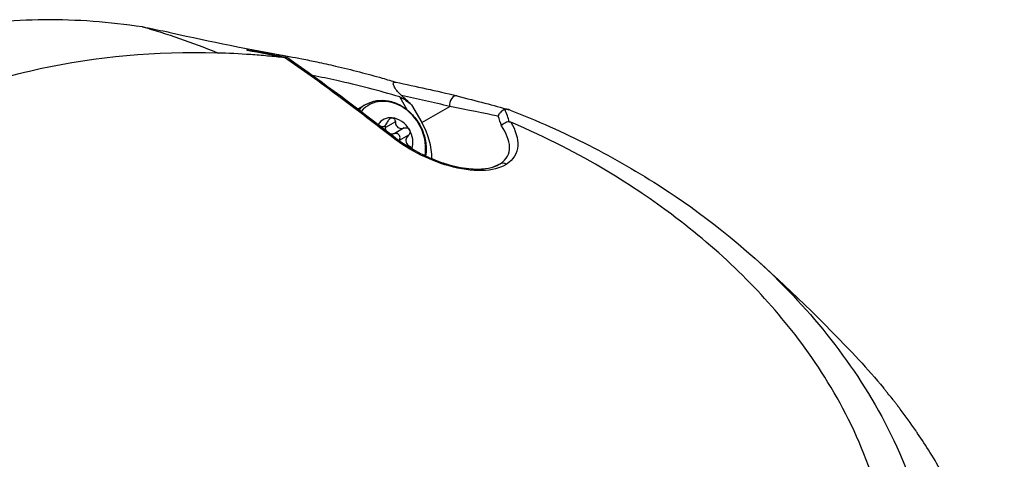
# Model space of a CAD drawing. Header units: millimetres. Extents: x 0 to 4378, y 0 to 2376.
# Tile 260 of 299: x 2809 to 2872, y 1249 to 1277. Entities that reach past the tile are written whole.
import ezdxf

# ---------------------------------------------------------------- set-up
doc = ezdxf.new("R2010")
doc.units = ezdxf.units.MM
doc.header["$LTSCALE"] = 0.2
doc.layers.add('01_Object Line', color=4, linetype='Continuous')

# ---------------------------------------------------------------- blocks, each defined once
blk = doc.blocks.new('A$Ce83b9b79')
for p, q in [((203.825, 255.228), (203.825, 255.228)), ((190.99, 254.14), (190.99, 254.14)), ((214.035, 251.416), (213.562, 252.235)), ((211.391, 251.756), (210.894, 251.469)), ((214.315, 251.742), (214.978, 250.593)), ((214.978, 250.593), (216.764, 251.624)), ((212.31, 250.395), (212.303, 250.391)), ((212.579, 250.373), (212.434, 250.289)), ((213.284, 250.642), (212.649, 250.276)), ((213.844, 250.253), (213.209, 249.887)), ((214.117, 249.782), (213.533, 249.444)), ((213.453, 249.387), (213.453, 249.387)), ((214.025, 249.016), (214.024, 249.016)), ((214.173, 249.102), (214.109, 249.064)), ((220.583, 248.989), (220.584, 248.988)), ((215.204, 248.387), (215.204, 248.387)), ((220.334, 248.266), (220.333, 248.267)), ((219.445, 247.731), (219.991, 247.964)), ((218.977, 247.531), (218.977, 247.532)), ((244.504, 233.638), (244.523, 233.615))]:
    blk.add_line(p, q)
for centre, major_axis, ratio, start_param, end_param in [((170.083, 88.173), (-19.826, -169.974), 0.512724, 3.001627, 3.058255), ((206.197, 254.27), (-0.195, -0.467), 0.691181, 2.991622, 3.365376), ((212.91, 249.399), (-1.335, 2.312), 0.816497, 3.905347, 6.567261), ((146.972, 82.359), (-126.321, 218.802), 0.6329, 5.176179, 5.179867), ((217.099, 251.818), (0.122, 0.485), 0.659601, 6.283183, 8.423702), ((212.791, 249.331), (-1.4, 2.425), 0.816497, 0, 0.238805), ((215.929, 250.945), (-4.389, 2.401), 0.725279, 3.712578, 3.909738), ((213.196, 249.565), (-0.7, 1.212), 0.816497, 5.759587, 6.657805), ((213.196, 249.565), (0.7, -1.212), 0.816497, 1.570796, 2.617994), ((215.564, 250.646), (-4.377, 1.953), 0.701962, 3.635277, 3.807526), ((213.196, 249.565), (0.7, -1.212), 0.816497, 0.631153, 1.570796), ((212.136, 248.952), (2.01, -3.481), 0.816497, 0.956814, 1.570784), ((212.823, 249.35), (0.309, 0.393), 0.521969, 0, 0.645904), ((213.196, 249.565), (0.7, -1.212), 0.816497, 0.562401, 0.562627), ((212.91, 249.399), (1.335, -2.312), 0.816497, 0.730826, 0.731012), ((211.996, 248.872), (-1.86, 3.222), 0.816497, 4.133754, 4.133892), ((212.136, 248.952), (2.01, -3.481), 0.816497, 0.935343, 0.935448), ((220.223, 247.522), (-0.266, 0.423), 0.806793, 5.258041, 6.186648)]:
    blk.add_ellipse(centre, major_axis=major_axis, ratio=ratio, start_param=start_param, end_param=end_param)
for points, knots in [([(197.095, 256.711), (196.038, 256.873), (194.986, 256.992), (193.94, 257.067), (192.894, 257.143), (191.855, 257.176), (190.823, 257.166), (189.792, 257.156), (188.768, 257.103), (187.754, 257.008), (187.248, 256.96), (186.743, 256.902), (186.241, 256.833), (185.99, 256.798), (185.739, 256.761), (185.49, 256.721), (185.365, 256.701), (185.24, 256.681), (185.115, 256.66), (184.994, 256.639), (184.872, 256.617), (184.751, 256.595), (184.748, 256.595), (184.745, 256.594), (184.742, 256.594), (184.494, 256.548), (184.246, 256.501), (183.999, 256.45), (183.752, 256.4), (183.506, 256.347), (183.261, 256.291), (182.771, 256.18), (182.284, 256.058), (181.801, 255.927), (181.318, 255.795), (180.838, 255.653), (180.363, 255.501), (179.891, 255.351), (179.423, 255.19), (178.96, 255.02), (178.956, 255.019), (178.952, 255.017), (178.948, 255.016), (178.481, 254.844), (178.018, 254.663), (177.56, 254.471), (177.101, 254.28), (176.647, 254.079), (176.198, 253.869), (175.749, 253.658), (175.305, 253.439), (174.866, 253.209), (174.646, 253.095), (174.427, 252.977), (174.21, 252.858), (173.998, 252.742), (173.787, 252.623), (173.577, 252.502)], [0, 0, 0, 0, 0.1250875, 0.1250875, 0.1250875, 0.2501809, 0.2501809, 0.2501809, 0.3752711, 0.3752711, 0.3752711, 0.4378122, 0.4378122, 0.4378122, 0.4690812, 0.4690812, 0.4690812, 0.4847153, 0.4847153, 0.4847153, 0.5, 0.5, 0.5, 0.5003491, 0.5003491, 0.5003491, 0.5316176, 0.5316176, 0.5316176, 0.5628881, 0.5628881, 0.5628881, 0.6254328, 0.6254328, 0.6254328, 0.6879786, 0.6879786, 0.6879786, 0.75, 0.75, 0.75, 0.7505211, 0.7505211, 0.7505211, 0.813063, 0.813063, 0.813063, 0.8756081, 0.8756081, 0.8756081, 0.9381533, 0.9381533, 0.9381533, 0.9694249, 0.9694249, 0.9694249, 1, 1, 1, 1]), ([(197.095, 256.711), (197.219, 256.691), (197.345, 256.669), (197.599, 256.624), (197.727, 256.599), (198.113, 256.524), (198.373, 256.469), (198.744, 256.388), (198.856, 256.363), (198.967, 256.338)], [0.00000002, 0.00000002, 0.00000002, 0.00000002, 0.0078125, 0.0078125, 0.015625, 0.015625, 0.03125, 0.03125, 0.0380198, 0.0380198, 0.0380198, 0.0380198]), ([(180.735, 250.419), (182.172, 251.253), (183.742, 251.957), (187.038, 253.157), (188.764, 253.656), (194.129, 254.828), (197.955, 255.174), (201.874, 255.066)], [0, 0, 0, 0, 0.25, 0.25, 0.5, 0.5, 1, 1, 1, 1]), ([(206.316, 254.755), (205.915, 254.828), (205.513, 254.902), (205.112, 254.978), (204.662, 255.064), (204.212, 255.151), (203.761, 255.241)], [0.0000002, 0.0000002, 0.0000002, 0.0000002, 0.471793, 0.471793, 0.471793, 1, 1, 1, 1]), ([(203.761, 255.241), (204.081, 255.203), (204.398, 255.162), (205.024, 255.073), (205.338, 255.024), (206.21, 254.881), (206.765, 254.779), (207.628, 254.609), (207.948, 254.543), (208.664, 254.39), (209.06, 254.302), (209.958, 254.095), (210.471, 253.971), (211.478, 253.71), (211.963, 253.578), (212.445, 253.439)], [0.000007, 0.000007, 0.000007, 0.000007, 0.111331, 0.111331, 0.223129, 0.223129, 0.421622, 0.421622, 0.538365, 0.538365, 0.683579, 0.683579, 0.871704, 0.871704, 1.046373, 1.046373, 1.046373, 1.046373]), ([(201.874, 255.066), (202.592, 255.046), (203.309, 255.012), (204.39, 254.937), (204.748, 254.908), (205.471, 254.843), (205.834, 254.807), (206.196, 254.767)], [-0.4477477, -0.4477477, -0.4477477, -0.4477477, -0.2234263, -0.2234263, -0.1115148, -0.1115148, -0.000024, -0.000024, -0.000024, -0.000024]), ([(212.947, 249.761), (212.723, 249.936), (212.5, 250.111), (212.276, 250.285), (211.382, 250.98), (210.486, 251.66), (209.59, 252.324), (208.459, 253.162), (207.327, 253.975), (206.196, 254.767)], [0, 0, 0, 0, 0.099522, 0.099522, 0.099522, 0.497704, 0.497704, 0.497704, 1, 1, 1, 1]), ([(206.196, 254.767), (206.201, 254.766), (206.207, 254.766), (206.218, 254.764), (206.224, 254.764), (206.242, 254.762), (206.253, 254.761), (206.283, 254.758), (206.3, 254.756), (206.316, 254.755)], [0.00001213, 0.00001213, 0.00001213, 0.00001213, 0.00167312, 0.00167312, 0.00359215, 0.00359215, 0.00716781, 0.00716781, 0.01363305, 0.01363305, 0.01363305, 0.01363305]), ([(213.562, 252.235), (212.227, 252.64), (210.882, 252.984), (209.041, 253.395), (208.521, 253.504), (207.992, 253.608)], [-0.9566585, -0.9566585, -0.9566585, -0.9566585, -0.4664076, -0.4664076, -0.2837442, -0.2837442, -0.2837442, -0.2837442]), ([(212.445, 253.439), (212.597, 253.395), (212.749, 253.35), (213.044, 253.262), (213.188, 253.219), (213.332, 253.174)], [0.0000669, 0.0000669, 0.0000669, 0.0000669, 0.0530551, 0.0530551, 0.103707, 0.103707, 0.103707, 0.103707]), ([(213.669, 252.33), (213.581, 252.411), (213.499, 252.495), (213.348, 252.672), (213.278, 252.769), (213.183, 252.94), (213.157, 253.01), (213.149, 253.101), (213.155, 253.13), (213.183, 253.165), (213.201, 253.176), (213.242, 253.185), (213.262, 253.186), (213.294, 253.182), (213.303, 253.18), (213.312, 253.178)], [0.0000048, 0.0000048, 0.0000048, 0.0000048, 0.0382492, 0.0382492, 0.081572, 0.081572, 0.1201525, 0.1201525, 0.1464774, 0.1464774, 0.1655024, 0.1655024, 0.1792434, 0.1792434, 0.1846489, 0.1846489, 0.1846489, 0.1846489]), ([(211.391, 251.756), (211.603, 251.878), (211.838, 251.96), (212.331, 252.037), (212.589, 252.031), (213.108, 251.931), (213.367, 251.835), (213.861, 251.562), (214.095, 251.384), (214.511, 250.963), (214.693, 250.72), (214.987, 250.194), (215.098, 249.912), (215.237, 249.335), (215.265, 249.041), (215.244, 248.658), (215.234, 248.561), (215.218, 248.465)], [1.570796, 1.570796, 1.570796, 1.570796, 1.876319, 1.876319, 2.186407, 2.186407, 2.505465, 2.505465, 2.831039, 2.831039, 3.159316, 3.159316, 3.488172, 3.488172, 3.816287, 3.816287, 3.92902, 3.92902, 3.92902, 3.92902]), ([(213.562, 252.235), (213.567, 252.233), (213.573, 252.231), (213.586, 252.227), (213.593, 252.224), (213.619, 252.214), (213.638, 252.206), (213.744, 252.157), (213.851, 252.095), (214.086, 251.935), (214.211, 251.837), (214.315, 251.742)], [-0.1005182, -0.1005182, -0.1005182, -0.1005182, -0.097917, -0.097917, -0.0945527, -0.0945527, -0.0857927, -0.0857927, -0.0451725, -0.0451725, -0.000001, -0.000001, -0.000001, -0.000001]), ([(220.295, 251.431), (220.247, 251.417), (220.197, 251.395), (220.151, 251.366), (220.104, 251.338), (220.06, 251.303), (220.021, 251.264), (219.98, 251.223), (219.943, 251.177), (219.913, 251.129), (219.889, 251.092), (219.87, 251.053), (219.855, 251.013), (219.854, 251.012), (219.853, 251.01), (219.853, 251.009)], [0.0000062, 0.0000062, 0.0000062, 0.0000062, 0.2569256, 0.2569256, 0.2569256, 0.5130304, 0.5130304, 0.5130304, 0.7818262, 0.7818262, 0.7818262, 0.9916088, 0.9916088, 0.9916088, 1, 1, 1, 1]), ([(220.626, 251.397), (220.572, 251.418), (220.516, 251.434), (220.431, 251.444), (220.403, 251.445), (220.347, 251.442), (220.321, 251.438), (220.295, 251.431)], [-0.03456122, -0.03456122, -0.03456122, -0.03456122, -0.01736204, -0.01736204, -0.0086484, -0.0086484, -0.00000795, -0.00000795, -0.00000795, -0.00000795]), ([(220.626, 251.397), (222.35, 250.73), (224.035, 249.975), (227.297, 248.311), (228.873, 247.401), (232.616, 244.97), (235.568, 242.815), (241.425, 236.737), (244.135, 232.977), (246.262, 227.697), (246.595, 226.716), (247.417, 223.761), (247.716, 221.79), (247.808, 218.863), (247.776, 217.871), (247.501, 215.077), (247.106, 213.316), (245.571, 209.063), (244.18, 206.687), (241.907, 204.005), (241.427, 203.485), (240.178, 202.237), (239.357, 201.505), (238.055, 200.492), (237.607, 200.165), (236.912, 199.693), (236.675, 199.538), (236.315, 199.311), (236.194, 199.236), (236.01, 199.125), (235.949, 199.088), (235.856, 199.033), (235.826, 199.014), (235.764, 198.978), (235.734, 198.96), (235.701, 198.941)], [0.000001, 0.000001, 0.000001, 0.000001, 0.555466, 0.555466, 1.111184, 1.111184, 1.936787, 1.936787, 2.777332, 2.777332, 2.967666, 2.967666, 3.350044, 3.350044, 3.548478, 3.548478, 3.916434, 3.916434, 4.465429, 4.465429, 4.602251, 4.602251, 4.804339, 4.804339, 4.905093, 4.905093, 4.955375, 4.955375, 4.980576, 4.980576, 4.993199, 4.993199, 4.999517, 4.999517, 5.005778, 5.005778, 5.005778, 5.005778]), ([(212.814, 250.686), (212.829, 250.728), (212.851, 250.767), (212.903, 250.832), (212.936, 250.86), (213.009, 250.896), (213.048, 250.904), (213.085, 250.9)], [0.0149274, 0.0149274, 0.0149274, 0.0149274, 0.02761278, 0.02761278, 0.0403288, 0.0403288, 0.05304483, 0.05304483, 0.05304483, 0.05304483]), ([(213.085, 250.9), (213.121, 250.897), (213.158, 250.882), (213.218, 250.834), (213.243, 250.8), (213.274, 250.728), (213.283, 250.686), (213.284, 250.642)], [0.05304483, 0.05304483, 0.05304483, 0.05304483, 0.06576086, 0.06576086, 0.07847688, 0.07847688, 0.09116226, 0.09116226, 0.09116226, 0.09116226]), ([(212.31, 250.395), (212.332, 250.376), (212.355, 250.362), (212.407, 250.341), (212.44, 250.335), (212.509, 250.341), (212.545, 250.353), (212.612, 250.392), (212.647, 250.421), (212.711, 250.491), (212.74, 250.533), (212.782, 250.608), (212.799, 250.646), (212.814, 250.686)], [0.02243715, 0.02243715, 0.02243715, 0.02243715, 0.0342669, 0.0342669, 0.04847234, 0.04847234, 0.06267778, 0.06267778, 0.07688322, 0.07688322, 0.09108866, 0.09108866, 0.10291841, 0.10291841, 0.10291841, 0.10291841]), ([(212.649, 250.276), (212.648, 250.319), (212.639, 250.362), (212.623, 250.399), (212.622, 250.4), (212.622, 250.402)], [0.09120661, 0.09120661, 0.09120661, 0.09120661, 0.10389199, 0.10389199, 0.10437625, 0.10437625, 0.10437625, 0.10437625]), ([(212.683, 250.095), (212.674, 250.116), (212.668, 250.137), (212.654, 250.195), (212.649, 250.235), (212.649, 250.276)], [0.27858663, 0.27858663, 0.27858663, 0.27858663, 0.28527033, 0.28527033, 0.29710008, 0.29710008, 0.29710008, 0.29710008]), ([(213.284, 250.642), (213.284, 250.601), (213.289, 250.561), (213.308, 250.481), (213.326, 250.435), (213.377, 250.354), (213.411, 250.318), (213.486, 250.267), (213.531, 250.247), (213.628, 250.225), (213.679, 250.224), (213.764, 250.232), (213.804, 250.24), (213.844, 250.253)], [0.02243715, 0.02243715, 0.02243715, 0.02243715, 0.0342669, 0.0342669, 0.04847234, 0.04847234, 0.06267778, 0.06267778, 0.07688322, 0.07688322, 0.09108866, 0.09108866, 0.10291841, 0.10291841, 0.10291841, 0.10291841]), ([(213.844, 250.253), (213.886, 250.267), (213.931, 250.272), (214.014, 250.265), (214.058, 250.252), (214.133, 250.206), (214.165, 250.173), (214.186, 250.136)], [0.0149274, 0.0149274, 0.0149274, 0.0149274, 0.02761278, 0.02761278, 0.0403288, 0.0403288, 0.05304483, 0.05304483, 0.05304483, 0.05304483]), ([(214.186, 250.136), (214.207, 250.099), (214.22, 250.056), (214.222, 249.968), (214.212, 249.923), (214.176, 249.847), (214.15, 249.811), (214.117, 249.782)], [0.05304483, 0.05304483, 0.05304483, 0.05304483, 0.06576086, 0.06576086, 0.07847688, 0.07847688, 0.09116226, 0.09116226, 0.09116226, 0.09116226]), ([(220.563, 250.646), (220.509, 250.642), (220.454, 250.631), (220.401, 250.614), (220.347, 250.597), (220.295, 250.573), (220.248, 250.545), (220.201, 250.516), (220.157, 250.482), (220.121, 250.445), (220.103, 250.427), (220.086, 250.408), (220.072, 250.388), (220.071, 250.386), (220.069, 250.384), (220.068, 250.383)], [0.0000007, 0.0000007, 0.0000007, 0.0000007, 0.2809597, 0.2809597, 0.2809597, 0.5617198, 0.5617198, 0.5617198, 0.8454933, 0.8454933, 0.8454933, 0.9872594, 0.9872594, 0.9872594, 1, 1, 1, 1]), ([(220.563, 250.646), (220.582, 250.647), (220.601, 250.646), (220.64, 250.638), (220.66, 250.631), (220.678, 250.623)], [0.00000096, 0.00000096, 0.00000096, 0.00000096, 0.0060179, 0.0060179, 0.01200744, 0.01200744, 0.01200744, 0.01200744]), ([(233.496, 200.813), (233.521, 200.827), (233.54, 200.838), (233.583, 200.863), (233.604, 200.876), (233.669, 200.914), (233.712, 200.94), (233.842, 201.017), (233.927, 201.069), (234.188, 201.23), (234.36, 201.339), (234.903, 201.695), (235.264, 201.946), (236.622, 202.949), (237.559, 203.763), (239.649, 205.857), (240.733, 207.206), (242.885, 210.585), (243.807, 212.685), (245.383, 218.75), (245.203, 222.501), (243.341, 230.234), (241.186, 234.015), (236.685, 239.842), (234.022, 242.43), (228.729, 246.392), (225.357, 248.621), (220.678, 250.623)], [-10.238968, -10.238968, -10.238968, -10.238968, -10.229409, -10.229409, -10.219627, -10.219627, -10.20003, -10.20003, -10.160596, -10.160596, -10.079869, -10.079869, -9.903708, -9.903708, -9.401129, -9.401129, -8.670357, -8.670357, -7.67587, -7.67587, -5.931978, -5.931978, -3.651549, -3.651549, -1.532316, -1.532316, -0.000034, -0.000034, -0.000034, -0.000034]), ([(220.377, 247.925), (219.997, 247.687), (219.457, 247.542), (218.818, 247.524), (218.18, 247.507), (217.447, 247.616), (216.726, 247.821), (215.284, 248.229), (213.959, 248.964), (212.947, 249.761)], [0, 0, 0, 0, 0.249984, 0.249984, 0.249984, 0.499995, 0.499995, 0.499995, 1, 1, 1, 1]), ([(213.209, 249.887), (213.169, 249.874), (213.129, 249.865), (213.055, 249.858), (213.017, 249.858), (212.979, 249.863)], [0.21661882, 0.21661882, 0.21661882, 0.21661882, 0.22844857, 0.22844857, 0.23928726, 0.23928726, 0.23928726, 0.23928726]), ([(213.133, 249.743), (213.608, 249.369), (214.168, 249.004), (215.078, 248.526), (215.392, 248.379), (215.985, 248.137), (216.263, 248.037), (217.022, 247.805), (217.521, 247.699), (218.365, 247.611), (218.731, 247.612), (219.314, 247.687), (219.552, 247.752), (219.739, 247.832)], [0, 0, 0, 0, 0.2158143, 0.2158143, 0.3212763, 0.3212763, 0.4090865, 0.4090865, 0.5599546, 0.5599546, 0.6853955, 0.6853955, 0.7953287, 0.7953287, 0.7953287, 0.7953287]), ([(213.551, 249.77), (213.53, 249.806), (213.498, 249.839), (213.423, 249.885), (213.379, 249.898), (213.296, 249.906), (213.251, 249.901), (213.209, 249.887)], [0.12932405, 0.12932405, 0.12932405, 0.12932405, 0.14204007, 0.14204007, 0.1547561, 0.1547561, 0.16744148, 0.16744148, 0.16744148, 0.16744148]), ([(213.519, 249.454), (213.535, 249.474), (213.549, 249.496), (213.577, 249.557), (213.587, 249.601), (213.585, 249.689), (213.572, 249.733), (213.551, 249.77)], [0.09640896, 0.09640896, 0.09640896, 0.09640896, 0.10389199, 0.10389199, 0.11660802, 0.11660802, 0.12932405, 0.12932405, 0.12932405, 0.12932405]), ([(214.117, 249.782), (214.085, 249.754), (214.058, 249.723), (214.008, 249.653), (213.984, 249.608), (213.954, 249.514), (213.949, 249.464), (213.956, 249.374), (213.97, 249.327), (214.014, 249.242), (214.045, 249.204), (214.106, 249.147), (214.138, 249.123), (214.173, 249.102)], [0.02243715, 0.02243715, 0.02243715, 0.02243715, 0.0342669, 0.0342669, 0.04847234, 0.04847234, 0.06267778, 0.06267778, 0.07688322, 0.07688322, 0.09108866, 0.09108866, 0.10291841, 0.10291841, 0.10291841, 0.10291841]), ([(214.173, 249.102), (214.211, 249.079), (214.243, 249.05), (214.282, 248.997), (214.295, 248.973), (214.304, 248.947)], [0.0149274, 0.0149274, 0.0149274, 0.0149274, 0.02761278, 0.02761278, 0.03627901, 0.03627901, 0.03627901, 0.03627901]), ([(238.203, 192.079), (238.212, 192.085), (238.221, 192.09), (238.231, 192.095), (238.246, 192.104), (238.261, 192.113), (238.276, 192.122), (238.306, 192.139), (238.336, 192.157), (238.366, 192.174), (238.426, 192.21), (238.486, 192.245), (238.546, 192.28), (238.666, 192.351), (238.785, 192.423), (238.903, 192.495), (239.139, 192.64), (239.373, 192.786), (239.604, 192.934), (240.066, 193.232), (240.518, 193.537), (240.958, 193.851), (241.397, 194.164), (241.826, 194.486), (242.244, 194.816), (242.452, 194.98), (242.658, 195.147), (242.861, 195.316), (242.96, 195.398), (243.059, 195.481), (243.157, 195.565), (243.259, 195.652), (243.36, 195.739), (243.46, 195.827), (243.854, 196.172), (244.236, 196.524), (244.606, 196.883), (244.976, 197.242), (245.333, 197.608), (245.679, 197.981), (246.024, 198.354), (246.357, 198.733), (246.677, 199.119), (246.829, 199.303), (246.979, 199.489), (247.126, 199.676), (247.133, 199.685), (247.14, 199.693), (247.147, 199.702), (247.3, 199.898), (247.451, 200.096), (247.598, 200.295), (247.892, 200.693), (248.173, 201.097), (248.441, 201.507), (248.709, 201.916), (248.963, 202.331), (249.204, 202.752), (249.445, 203.172), (249.672, 203.598), (249.885, 204.029), (250.098, 204.46), (250.297, 204.895), (250.482, 205.335), (250.667, 205.775), (250.838, 206.22), (250.994, 206.669), (251.15, 207.117), (251.292, 207.57), (251.419, 208.027), (251.538, 208.457), (251.644, 208.891), (251.738, 209.327), (251.743, 209.354), (251.749, 209.38), (251.754, 209.407), (251.852, 209.87), (251.934, 210.337), (252.002, 210.806), (252.069, 211.276), (252.122, 211.748), (252.161, 212.222), (252.2, 212.696), (252.224, 213.173), (252.233, 213.651), (252.243, 214.13), (252.238, 214.61), (252.219, 215.091), (252.2, 215.573), (252.166, 216.055), (252.119, 216.539), (252.071, 217.023), (252.01, 217.507), (251.934, 217.992), (251.858, 218.478), (251.768, 218.963), (251.665, 219.449), (251.622, 219.647), (251.578, 219.845), (251.531, 220.043), (251.463, 220.331), (251.39, 220.618), (251.312, 220.905), (251.181, 221.391), (251.036, 221.876), (250.877, 222.36), (250.718, 222.844), (250.546, 223.327), (250.359, 223.809), (250.173, 224.292), (249.974, 224.772), (249.761, 225.252), (249.548, 225.731), (249.321, 226.209), (249.082, 226.685), (249.022, 226.803), (248.961, 226.922), (248.899, 227.041), (248.869, 227.1), (248.838, 227.159), (248.806, 227.219), (248.775, 227.278), (248.744, 227.337), (248.712, 227.396), (248.586, 227.633), (248.456, 227.869), (248.323, 228.105), (248.057, 228.576), (247.778, 229.045), (247.487, 229.511), (247.232, 229.917), (246.968, 230.322), (246.695, 230.724), (246.655, 230.782), (246.615, 230.841), (246.575, 230.899), (246.258, 231.36), (245.929, 231.815), (245.587, 232.268), (245.566, 232.296), (245.544, 232.325), (245.523, 232.353), (245.512, 232.367), (245.501, 232.381), (245.491, 232.395), (245.48, 232.41), (245.469, 232.424), (245.458, 232.438), (245.453, 232.445), (245.448, 232.452), (245.442, 232.459), (245.437, 232.466), (245.431, 232.473), (245.426, 232.48), (245.415, 232.494), (245.404, 232.508), (245.393, 232.522), (245.372, 232.551), (245.35, 232.579), (245.328, 232.607), (245.285, 232.663), (245.241, 232.719), (245.197, 232.776), (245.175, 232.804), (245.153, 232.832), (245.131, 232.86), (245.128, 232.864), (245.126, 232.867), (245.123, 232.871), (245.12, 232.874), (245.117, 232.878), (245.115, 232.881), (245.112, 232.885), (245.109, 232.888), (245.106, 232.892), (245.104, 232.895), (245.101, 232.899), (245.098, 232.902), (245.087, 232.916), (245.076, 232.93), (245.065, 232.944), (244.976, 233.056), (244.887, 233.168), (244.797, 233.28), (244.752, 233.336), (244.706, 233.392), (244.661, 233.447), (244.638, 233.475), (244.615, 233.503), (244.592, 233.531), (244.581, 233.545), (244.57, 233.558), (244.558, 233.572), (244.555, 233.576), (244.552, 233.579), (244.549, 233.583), (244.547, 233.586), (244.544, 233.59), (244.541, 233.593), (244.535, 233.6), (244.529, 233.607), (244.523, 233.614)], [0, 0, 0, 0, 0.0005963, 0.0005963, 0.0005963, 0.0015724, 0.0015724, 0.0015724, 0.0035245, 0.0035245, 0.0035245, 0.0074292, 0.0074292, 0.0074292, 0.0152399, 0.0152399, 0.0152399, 0.0308654, 0.0308654, 0.0308654, 0.0621288, 0.0621288, 0.0621288, 0.0933992, 0.0933992, 0.0933992, 0.1090335, 0.1090335, 0.1090335, 0.1166885, 0.1166885, 0.1166885, 0.1246658, 0.1246658, 0.1246658, 0.1559283, 0.1559283, 0.1559283, 0.1871896, 0.1871896, 0.1871896, 0.2184505, 0.2184505, 0.2184505, 0.2333769, 0.2333769, 0.2333769, 0.2340811, 0.2340811, 0.2340811, 0.2497117, 0.2497117, 0.2497117, 0.2809731, 0.2809731, 0.2809731, 0.3122348, 0.3122348, 0.3122348, 0.3434966, 0.3434966, 0.3434966, 0.3747587, 0.3747587, 0.3747587, 0.406021, 0.406021, 0.406021, 0.4372835, 0.4372835, 0.4372835, 0.4667538, 0.4667538, 0.4667538, 0.4685462, 0.4685462, 0.4685462, 0.4998091, 0.4998091, 0.4998091, 0.531072, 0.531072, 0.531072, 0.5623347, 0.5623347, 0.5623347, 0.593597, 0.593597, 0.593597, 0.6248589, 0.6248589, 0.6248589, 0.65612, 0.65612, 0.65612, 0.6873803, 0.6873803, 0.6873803, 0.7001308, 0.7001308, 0.7001308, 0.7186399, 0.7186399, 0.7186399, 0.7499004, 0.7499004, 0.7499004, 0.7811618, 0.7811618, 0.7811618, 0.8124241, 0.8124241, 0.8124241, 0.8436869, 0.8436869, 0.8436869, 0.8515027, 0.8515027, 0.8515027, 0.8554106, 0.8554106, 0.8554106, 0.8593185, 0.8593185, 0.8593185, 0.8749502, 0.8749502, 0.8749502, 0.9062138, 0.9062138, 0.9062138, 0.9335077, 0.9335077, 0.9335077, 0.9374796, 0.9374796, 0.9374796, 0.9688186, 0.9688186, 0.9688186, 0.9707759, 0.9707759, 0.9707759, 0.9717542, 0.9717542, 0.9717542, 0.9727324, 0.9727324, 0.9727324, 0.9732214, 0.9732214, 0.9732214, 0.9737104, 0.9737104, 0.9737104, 0.9746882, 0.9746882, 0.9746882, 0.9766431, 0.9766431, 0.9766431, 0.9805498, 0.9805498, 0.9805498, 0.9825014, 0.9825014, 0.9825014, 0.9827453, 0.9827453, 0.9827453, 0.9829892, 0.9829892, 0.9829892, 0.983233, 0.983233, 0.983233, 0.9834768, 0.9834768, 0.9834768, 0.9844519, 0.9844519, 0.9844519, 0.9922393, 0.9922393, 0.9922393, 0.9961233, 0.9961233, 0.9961233, 0.9980626, 0.9980626, 0.9980626, 0.9990316, 0.9990316, 0.9990316, 0.9992737, 0.9992737, 0.9992737, 0.9995158, 0.9995158, 0.9995158, 1, 1, 1, 1])]:
    blk.add_open_spline(points, degree=3, knots=knots)
for points in [[(198.967, 256.338), (201.465, 255.774), (203.988, 255.276), (206.353, 254.852)], [(203.761, 255.241), (203.771, 255.24), (203.782, 255.238), (203.792, 255.236)], [(203.792, 255.236), (204.644, 255.067), (205.494, 254.906), (206.341, 254.752)], [(206.438, 254.711), (208.671, 253.147), (210.906, 251.494), (213.133, 249.743)], [(213.312, 253.178), (214.609, 252.912), (215.91, 252.634), (217.221, 252.303)], [(216.764, 251.624), (215.728, 251.886), (214.697, 252.114), (213.669, 252.33)], [(217.221, 252.303), (218.496, 251.981), (219.593, 251.686), (220.552, 251.422)], [(219.853, 251.009), (218.941, 251.194), (217.938, 251.396), (216.764, 251.624)], [(212.261, 250.423), (212.278, 250.417), (212.294, 250.408), (212.31, 250.395)], [(219.991, 247.964), (220.849, 248.509), (220.708, 249.463), (220.068, 250.383)], [(220.678, 250.623), (221.285, 249.576), (221.324, 248.52), (220.377, 247.925)], [(214.312, 248.847), (214.312, 248.846), (214.312, 248.846), (214.312, 248.846)], [(221.072, 248.865), (221.074, 248.865), (221.075, 248.864), (221.076, 248.864)], [(219.739, 247.832), (219.831, 247.872), (219.915, 247.916), (219.991, 247.964)], [(236.111, 242.068), (238.282, 240.137), (240.615, 237.919), (242.937, 235.423)], [(242.937, 235.423), (243.482, 234.837), (244.005, 234.242), (244.505, 233.639)]]:
    blk.add_open_spline(points, degree=3)

msp = doc.modelspace()

# ---------------------------------------------------------------- block references
at = {"layer": '01_Object Line'}
msp.add_blockref('A$Ce83b9b79', (2619.305, 1019.576), dxfattribs=at)

doc.saveas('drawing.dxf')
